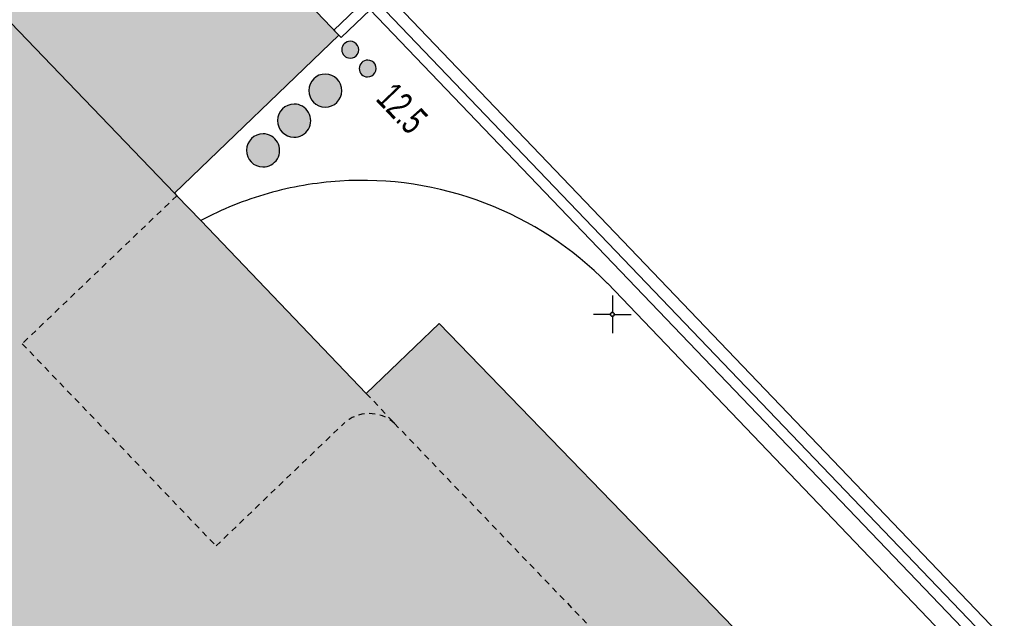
# Model space of a CAD drawing. Header units: metres. Extents: x 2695560 to 2696939, y 1260491 to 1262050.
# Tile 477 of 656: x 2695781 to 2695814, y 1261215 to 1261235. Entities that reach past the tile are written whole.
import ezdxf

# ---------------------------------------------------------------- set-up
doc = ezdxf.new("R2010")
doc.units = ezdxf.units.M
doc.linetypes.add('AUSGEZOGEN', pattern=[0])
doc.linetypes.add('VERDECKT2_S2', pattern=[0.36, 0.2, -0.16])
for name, color, linetype in [('XR$1$AV_Flächen (EO)', 7, 'AUSGEZOGEN'), ('XR$1$AV_Gebäudeflächen (BB)', 7, 'AUSGEZOGEN'), ('XR$1$AV_Haus-Nr.', 7, 'AUSGEZOGEN'), ('XR$1$AV_Koordinatennetzpunkte', 7, 'AUSGEZOGEN'), ('XR$1$AV_Linien (BB)', 7, 'AUSGEZOGEN'), ('XR$1$AV_Linien (EO)', 7, 'AUSGEZOGEN')]:
    doc.layers.add(name, color=color, linetype=linetype)
doc.styles.add('ARIAL', font='arial.ttf')

# ---------------------------------------------------------------- blocks, each defined once
blk = doc.blocks.new('COMPLEXOBJECT_2')
at = {"layer": 'XR$1$AV_Linien (BB)', "color": 7, "linetype": 'AUSGEZOGEN', "transparency": 33554687}
for centre, start, end in [((5791.883, 11233.16), 89.5917, 269.3852), ((5791.884, 11233.16), 269.1832, 89.7937)]:
    blk.add_arc(centre, 0.28, start, end, dxfattribs=at)
blk = doc.blocks.new('COMPLEXOBJECT_3')
at = {"layer": 'XR$1$AV_Linien (BB)', "color": 7, "linetype": 'AUSGEZOGEN', "transparency": 33554687}
for start, end in [(89.8973, 269.061), (269.064, 89.8943)]:
    blk.add_arc((5789.444, 11231.429), 0.55, start, end, dxfattribs=at)
blk = doc.blocks.new('COMPLEXOBJECT_55')
at = {"layer": 'XR$1$AV_Linien (BB)', "color": 7, "linetype": 'AUSGEZOGEN', "transparency": 33554687}
for centre, start, end in [((5791.305, 11233.782), 89.5917, 269.3852), ((5791.306, 11233.782), 269.1832, 89.7937)]:
    blk.add_arc(centre, 0.28, start, end, dxfattribs=at)
blk = doc.blocks.new('COMPLEXOBJECT_56')
at = {"layer": 'XR$1$AV_Linien (BB)', "color": 7, "linetype": 'AUSGEZOGEN', "transparency": 33554687}
for centre, start, end in [((5790.481, 11232.425), 89.8973, 269.061), ((5790.474, 11232.425), 269.7925, 89.1658)]:
    blk.add_arc(centre, 0.55, start, end, dxfattribs=at)
blk = doc.blocks.new('COMPLEXOBJECT_57')
at = {"layer": 'XR$1$AV_Linien (BB)', "color": 7, "linetype": 'AUSGEZOGEN', "transparency": 33554687}
for start, end in [(89.8973, 269.061), (269.064, 89.8943)]:
    blk.add_arc((5788.414, 11230.441), 0.55, start, end, dxfattribs=at)
blk = doc.blocks.new('COMPLEXOBJECT_612')
at = {"layer": 'XR$1$AV_Linien (BB)', "color": 7, "linetype": 'AUSGEZOGEN', "transparency": 33554687}
for p, q in [((5774.874, 11254.064), (5818.92, 11208.034)), ((5817.906, 11207.141), (5799.836, 11226.03))]:
    blk.add_line(p, q, dxfattribs=at)
for centre, radius, start, end in [((5791.696, 11218.051), 11.395, 93.7173, 105.8637), ((5791.697, 11218.042), 11.404, 69.0899, 93.7204), ((5791.708, 11218.015), 11.433, 105.8744, 117.9757), ((5791.695, 11218.038), 11.408, 44.4683, 69.086)]:
    blk.add_arc(centre, radius, start, end, dxfattribs=at)
blk = doc.blocks.new('COMPLEXOBJECT_1029')
at = {"layer": 'XR$1$AV_Linien (EO)', "color": 7, "linetype": 'VERDECKT2_S2', "transparency": 33554687}
blk.add_lwpolyline([(5785.553, 11228.938), (5780.426, 11224.026), (5786.854, 11217.318), (5791.078, 11221.365)], dxfattribs=at)
blk.add_arc((5791.934, 11220.472), 1.237, 47.2878, 133.7939, dxfattribs=at)
blk = doc.blocks.new('BAV2041')
at = {"color": 7, "transparency": 33554687}
for p, q in [((0, 0.5), (0, 0.05)), ((-0.05, 0), (-0.5, 0)), ((0.05, 0), (0.5, 0)), ((0, -0.05), (0, -0.5))]:
    blk.add_line(p, q, dxfattribs=at)
blk.add_circle((0, 0), 0.05, dxfattribs=at)
for start, end in [(90, 270), (270, 90)]:
    blk.add_arc((0, 0), 0.05, start, end, dxfattribs=at)

msp = doc.modelspace()

# ---------------------------------------------------------------- hatches: boundary and pattern name
at = {"layer": 'XR$1$AV_Gebäudeflächen (BB)', "true_color": 0xd2d2d2, "transparency": 33554687}
for points in [[(2695802.253, 1261211.804), (2695802.506, 1261212.046), (2695803.088, 1261212.602), (2695804.985, 1261214.418), (2695795.221, 1261224.502), (2695792.807, 1261222.189), (2695787.315, 1261227.922), (2695786.523, 1261228.748), (2695786.447, 1261228.827), (2695791.894, 1261234.073), (2695773.998, 1261252.781), (2695712.811, 1261194.153), (2695712.728, 1261194.239), (2695709.278, 1261190.908), (2695712.864, 1261187.14), (2695696.879, 1261171.847), (2695694.22, 1261169.303), (2695694.057, 1261169.147), (2695714.831, 1261147.469), (2695712.456, 1261145.193), (2695722.032, 1261135.149), (2695743.269, 1261155.355), (2695745.466, 1261153.077), (2695748.926, 1261156.407), (2695746.744, 1261158.678), (2695797.572, 1261207.323)], [(2695792.277, 1261233.872), (2695792.249, 1261233.871), (2695792.221, 1261233.867), (2695792.193, 1261233.86), (2695792.167, 1261233.85), (2695792.141, 1261233.838), (2695792.117, 1261233.823), (2695792.094, 1261233.806), (2695792.074, 1261233.787), (2695792.055, 1261233.765), (2695792.039, 1261233.742), (2695792.025, 1261233.717), (2695792.013, 1261233.691), (2695792.005, 1261233.665), (2695791.999, 1261233.637), (2695791.995, 1261233.609), (2695791.995, 1261233.58), (2695791.998, 1261233.552), (2695792.003, 1261233.524), (2695792.012, 1261233.497), (2695792.022, 1261233.471), (2695792.036, 1261233.446), (2695792.052, 1261233.423), (2695792.07, 1261233.401), (2695792.091, 1261233.381), (2695792.113, 1261233.364), (2695792.137, 1261233.349), (2695792.162, 1261233.336), (2695792.188, 1261233.326), (2695792.216, 1261233.318), (2695792.244, 1261233.314), (2695792.272, 1261233.312), (2695792.3, 1261233.313), (2695792.329, 1261233.317), (2695792.356, 1261233.324), (2695792.383, 1261233.333), (2695792.409, 1261233.345), (2695792.433, 1261233.36), (2695792.456, 1261233.377), (2695792.477, 1261233.397), (2695792.495, 1261233.418), (2695792.512, 1261233.441), (2695792.526, 1261233.466), (2695792.538, 1261233.492), (2695792.546, 1261233.519), (2695792.552, 1261233.547), (2695792.556, 1261233.575), (2695792.556, 1261233.604), (2695792.553, 1261233.632), (2695792.548, 1261233.66), (2695792.539, 1261233.687), (2695792.528, 1261233.713), (2695792.515, 1261233.738), (2695792.499, 1261233.762), (2695792.48, 1261233.784), (2695792.46, 1261233.803), (2695792.437, 1261233.821), (2695792.413, 1261233.836), (2695792.388, 1261233.849), (2695792.361, 1261233.859), (2695792.334, 1261233.866), (2695792.305, 1261233.87)], [(2695792.855, 1261233.25), (2695792.827, 1261233.249), (2695792.799, 1261233.245), (2695792.771, 1261233.238), (2695792.745, 1261233.228), (2695792.719, 1261233.216), (2695792.695, 1261233.201), (2695792.672, 1261233.184), (2695792.652, 1261233.165), (2695792.633, 1261233.143), (2695792.617, 1261233.12), (2695792.603, 1261233.095), (2695792.591, 1261233.069), (2695792.583, 1261233.043), (2695792.577, 1261233.015), (2695792.573, 1261232.987), (2695792.573, 1261232.958), (2695792.576, 1261232.93), (2695792.581, 1261232.902), (2695792.59, 1261232.875), (2695792.6, 1261232.849), (2695792.614, 1261232.824), (2695792.63, 1261232.801), (2695792.648, 1261232.779), (2695792.669, 1261232.759), (2695792.691, 1261232.742), (2695792.715, 1261232.727), (2695792.74, 1261232.714), (2695792.766, 1261232.704), (2695792.794, 1261232.696), (2695792.822, 1261232.692), (2695792.85, 1261232.69), (2695792.878, 1261232.691), (2695792.907, 1261232.695), (2695792.934, 1261232.702), (2695792.961, 1261232.711), (2695792.987, 1261232.723), (2695793.011, 1261232.738), (2695793.034, 1261232.755), (2695793.055, 1261232.775), (2695793.073, 1261232.796), (2695793.09, 1261232.819), (2695793.104, 1261232.844), (2695793.116, 1261232.87), (2695793.124, 1261232.897), (2695793.13, 1261232.925), (2695793.134, 1261232.953), (2695793.134, 1261232.982), (2695793.131, 1261233.01), (2695793.126, 1261233.038), (2695793.117, 1261233.065), (2695793.106, 1261233.091), (2695793.093, 1261233.116), (2695793.077, 1261233.14), (2695793.058, 1261233.162), (2695793.038, 1261233.181), (2695793.015, 1261233.199), (2695792.991, 1261233.214), (2695792.966, 1261233.227), (2695792.939, 1261233.237), (2695792.912, 1261233.244), (2695792.883, 1261233.248)], [(2695791.452, 1261232.785), (2695791.397, 1261232.782), (2695791.342, 1261232.774), (2695791.288, 1261232.76), (2695791.236, 1261232.741), (2695791.186, 1261232.717), (2695791.139, 1261232.688), (2695791.095, 1261232.654), (2695791.054, 1261232.616), (2695791.018, 1261232.574), (2695790.986, 1261232.529), (2695790.959, 1261232.481), (2695790.937, 1261232.43), (2695790.92, 1261232.377), (2695790.908, 1261232.323), (2695790.902, 1261232.268), (2695790.901, 1261232.212), (2695790.907, 1261232.157), (2695790.917, 1261232.103), (2695790.933, 1261232.049), (2695790.955, 1261231.998), (2695790.981, 1261231.949), (2695791.012, 1261231.904), (2695791.048, 1261231.861), (2695791.087, 1261231.822), (2695791.131, 1261231.788), (2695791.177, 1261231.758), (2695791.227, 1261231.733), (2695791.279, 1261231.713), (2695791.332, 1261231.698), (2695791.387, 1261231.689), (2695791.442, 1261231.685), (2695791.497, 1261231.688), (2695791.552, 1261231.696), (2695791.606, 1261231.709), (2695791.658, 1261231.728), (2695791.708, 1261231.753), (2695791.756, 1261231.782), (2695791.8, 1261231.816), (2695791.84, 1261231.854), (2695791.877, 1261231.895), (2695791.909, 1261231.941), (2695791.936, 1261231.989), (2695791.958, 1261232.04), (2695791.975, 1261232.093), (2695791.987, 1261232.147), (2695791.993, 1261232.202), (2695791.994, 1261232.258), (2695791.988, 1261232.313), (2695791.978, 1261232.368), (2695791.962, 1261232.421), (2695791.94, 1261232.472), (2695791.914, 1261232.521), (2695791.883, 1261232.567), (2695791.847, 1261232.609), (2695791.807, 1261232.648), (2695791.764, 1261232.683), (2695791.717, 1261232.712), (2695791.668, 1261232.738), (2695791.616, 1261232.758), (2695791.562, 1261232.772), (2695791.507, 1261232.781)], [(2695790.415, 1261231.789), (2695790.36, 1261231.786), (2695790.305, 1261231.778), (2695790.251, 1261231.764), (2695790.199, 1261231.745), (2695790.149, 1261231.721), (2695790.102, 1261231.692), (2695790.058, 1261231.658), (2695790.017, 1261231.62), (2695789.981, 1261231.578), (2695789.949, 1261231.533), (2695789.922, 1261231.485), (2695789.9, 1261231.434), (2695789.883, 1261231.381), (2695789.871, 1261231.327), (2695789.865, 1261231.272), (2695789.864, 1261231.216), (2695789.87, 1261231.161), (2695789.88, 1261231.107), (2695789.896, 1261231.053), (2695789.918, 1261231.002), (2695789.944, 1261230.953), (2695789.975, 1261230.908), (2695790.011, 1261230.865), (2695790.05, 1261230.826), (2695790.094, 1261230.792), (2695790.14, 1261230.762), (2695790.19, 1261230.737), (2695790.242, 1261230.717), (2695790.295, 1261230.702), (2695790.35, 1261230.693), (2695790.405, 1261230.689), (2695790.461, 1261230.691), (2695790.516, 1261230.699), (2695790.571, 1261230.712), (2695790.624, 1261230.73), (2695790.674, 1261230.754), (2695790.722, 1261230.783), (2695790.767, 1261230.817), (2695790.808, 1261230.855), (2695790.845, 1261230.897), (2695790.877, 1261230.943), (2695790.905, 1261230.991), (2695790.928, 1261231.042), (2695790.945, 1261231.096), (2695790.957, 1261231.15), (2695790.963, 1261231.206), (2695790.964, 1261231.262), (2695790.958, 1261231.318), (2695790.948, 1261231.373), (2695790.931, 1261231.426), (2695790.909, 1261231.478), (2695790.883, 1261231.527), (2695790.851, 1261231.573), (2695790.815, 1261231.616), (2695790.774, 1261231.654), (2695790.73, 1261231.689), (2695790.683, 1261231.719), (2695790.633, 1261231.744), (2695790.58, 1261231.763), (2695790.526, 1261231.777), (2695790.471, 1261231.786)], [(2695789.385, 1261230.801), (2695789.33, 1261230.798), (2695789.275, 1261230.79), (2695789.221, 1261230.776), (2695789.169, 1261230.757), (2695789.119, 1261230.733), (2695789.072, 1261230.704), (2695789.028, 1261230.67), (2695788.987, 1261230.632), (2695788.951, 1261230.59), (2695788.919, 1261230.545), (2695788.892, 1261230.497), (2695788.87, 1261230.446), (2695788.853, 1261230.393), (2695788.841, 1261230.339), (2695788.835, 1261230.284), (2695788.834, 1261230.228), (2695788.84, 1261230.173), (2695788.85, 1261230.119), (2695788.866, 1261230.065), (2695788.888, 1261230.014), (2695788.914, 1261229.965), (2695788.945, 1261229.92), (2695788.981, 1261229.877), (2695789.02, 1261229.838), (2695789.064, 1261229.804), (2695789.11, 1261229.774), (2695789.16, 1261229.749), (2695789.212, 1261229.729), (2695789.265, 1261229.714), (2695789.32, 1261229.705), (2695789.375, 1261229.701), (2695789.431, 1261229.703), (2695789.486, 1261229.711), (2695789.541, 1261229.724), (2695789.594, 1261229.742), (2695789.644, 1261229.766), (2695789.692, 1261229.795), (2695789.737, 1261229.829), (2695789.778, 1261229.867), (2695789.815, 1261229.909), (2695789.847, 1261229.955), (2695789.875, 1261230.003), (2695789.898, 1261230.054), (2695789.915, 1261230.108), (2695789.927, 1261230.162), (2695789.933, 1261230.218), (2695789.934, 1261230.274), (2695789.928, 1261230.33), (2695789.918, 1261230.385), (2695789.901, 1261230.438), (2695789.879, 1261230.49), (2695789.853, 1261230.539), (2695789.821, 1261230.585), (2695789.785, 1261230.628), (2695789.744, 1261230.666), (2695789.7, 1261230.701), (2695789.653, 1261230.731), (2695789.603, 1261230.756), (2695789.55, 1261230.775), (2695789.496, 1261230.789), (2695789.441, 1261230.798)]]:
    msp.add_hatch(color=254, dxfattribs=at).paths.add_polyline_path(points)

# ---------------------------------------------------------------- linework, layer by layer
at = {"layer": 'XR$1$AV_Flächen (EO)', "color": 7, "linetype": 'AUSGEZOGEN', "transparency": 33554687}
msp.add_lwpolyline([(2695791.97, 1261233.993), (2695792.935, 1261234.916), (2695819.123, 1261207.575), (2695819.376, 1261207.817), (2695792.946, 1261235.411), (2695791.728, 1261234.246), (2695791.97, 1261233.993)], close=True, dxfattribs=at)
at = {"layer": 'XR$1$AV_Linien (BB)', "color": 7, "linetype": 'AUSGEZOGEN', "transparency": 33554687}
for points in [[(2695694.057, 1261169.147), (2695694.22, 1261169.303), (2695696.879, 1261171.847), (2695712.864, 1261187.14), (2695709.278, 1261190.908), (2695712.728, 1261194.239), (2695712.811, 1261194.153), (2695773.998, 1261252.781), (2695791.894, 1261234.073), (2695786.447, 1261228.827), (2695786.523, 1261228.748), (2695787.315, 1261227.922)], [(2695787.315, 1261227.922), (2695792.807, 1261222.189), (2695795.221, 1261224.502), (2695804.985, 1261214.418), (2695803.088, 1261212.602)]]:
    msp.add_lwpolyline(points, dxfattribs=at)
at = {"layer": 'XR$1$AV_Linien (EO)', "color": 7, "linetype": 'VERDECKT2_S2', "transparency": 33554687}
msp.add_line((2695792.807, 1261222.189), (2695793.743, 1261221.191), dxfattribs=at)
at = {"layer": 'XR$1$AV_Linien (EO)', "color": 7, "linetype": 'AUSGEZOGEN', "transparency": 33554687}
msp.add_lwpolyline([(2695786.447, 1261228.827), (2695772.043, 1261243.837), (2695716.911, 1261191.077), (2695716.306, 1261190.498)], dxfattribs=at)
at = {"layer": 'XR$1$AV_Linien (EO)', "color": 7, "linetype": 'VERDECKT2_S2', "transparency": 33554687}
msp.add_lwpolyline([(2695793.743, 1261221.191), (2695800.785, 1261213.863), (2695794.873, 1261208.199), (2695795.607, 1261207.433), (2695792.985, 1261204.914), (2695792.242, 1261205.691), (2695771.738, 1261186.089), (2695772.481, 1261185.312), (2695769.865, 1261182.8), (2695769.126, 1261183.573), (2695745.026, 1261160.466)], dxfattribs=at)

# ---------------------------------------------------------------- block references
at = {"layer": 'XR$1$AV_Koordinatennetzpunkte', "color": 7, "linetype": 'AUSGEZOGEN', "lineweight": -3, "transparency": 33554687, "xscale": 1.25, "yscale": 1.25}
msp.add_blockref('BAV2041', (2695800.97, 1261224.81), dxfattribs=at)
at = {"layer": 'XR$1$AV_Linien (BB)', "color": 7, "linetype": 'AUSGEZOGEN', "lineweight": -3, "transparency": 33554687}
for name in ['COMPLEXOBJECT_612', 'COMPLEXOBJECT_55', 'COMPLEXOBJECT_2', 'COMPLEXOBJECT_56', 'COMPLEXOBJECT_3', 'COMPLEXOBJECT_57']:
    msp.add_blockref(name, (2690000.97, 1249999.81), dxfattribs=at)
at = {"layer": 'XR$1$AV_Linien (EO)', "color": 7, "linetype": 'VERDECKT2_S2', "lineweight": -3, "transparency": 33554687}
msp.add_blockref('COMPLEXOBJECT_1029', (2690000.97, 1249999.81), dxfattribs=at)

# ---------------------------------------------------------------- texts
at = {"layer": 'XR$1$AV_Haus-Nr.', "color": 7, "transparency": 33554687, "insert": (2695794.336, 1261231.974), "char_height": 0.92968, "width": 2.03566, "attachment_point": 2, "rotation": 313.641, "style": 'ARIAL'}
msp.add_mtext('\\W0.66;12.5', dxfattribs=at)

doc.saveas('drawing.dxf')
